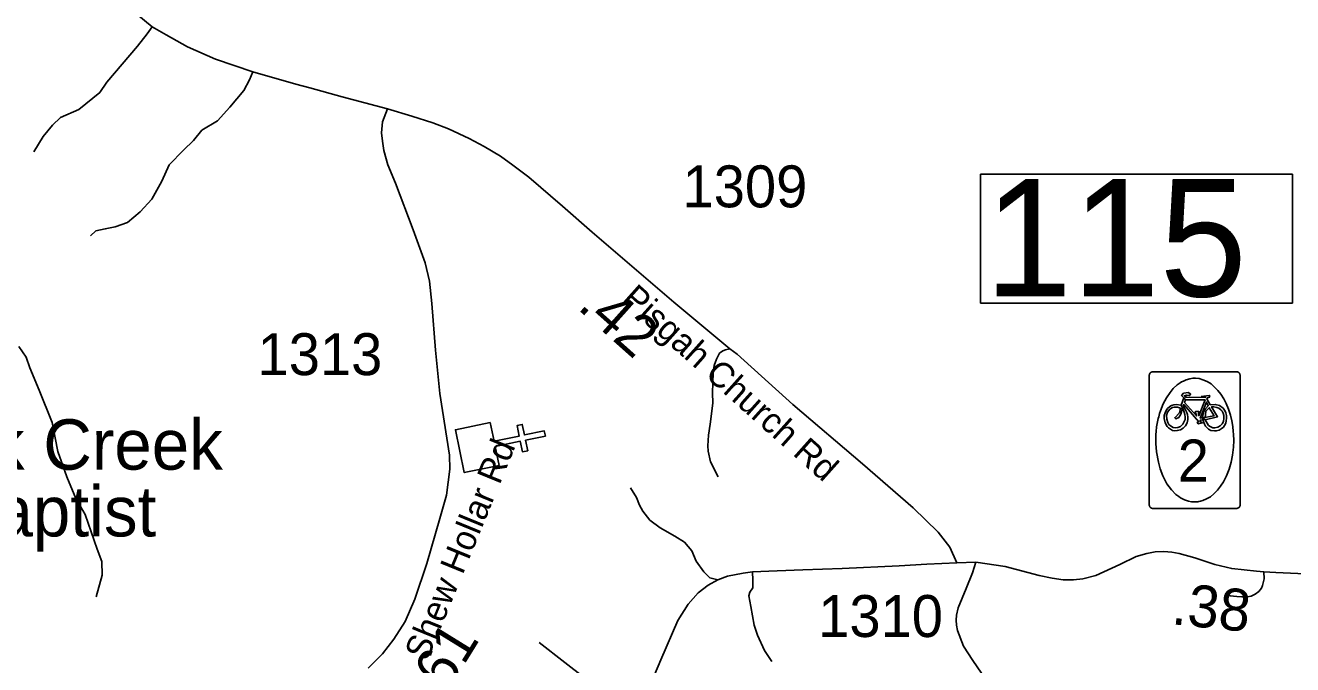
# Model space of a CAD drawing. Extents: x 1159738 to 1321356, y 736314 to 882035.
# Drawn here: x 1234408 to 1238184, y 793974 to 795881 of the extents above; entities that cross this region are included whole.
import ezdxf

# ---------------------------------------------------------------- set-up
doc = ezdxf.new("R2010")
doc.units = 0
for name, color, linetype in [('Exist Cultural Church CELL', 7, 'Continuous'), ('Exist Cultural Church Label', 7, 'Continuous'), ('Exist Road Non-System Type 51', 7, 'Continuous'), ('Exist Road Secondary Bike CELL', 7, 'Continuous'), ('Exist Road Secondary Mileage Hundredths English Label', 7, 'Continuous'), ('Exist Road Secondary Structure Standard Bridge Number Label', 7, 'Continuous'), ('Exist Road Secondary Type 51 Attributed', 7, 'Continuous'), ('Exist Road Secondary Type 51 Label', 7, 'Continuous'), ('Exist Road Secondary Type 51 Number Label', 7, 'Continuous')]:
    doc.layers.add(name, color=color, linetype=linetype)

msp = doc.modelspace()

# ---------------------------------------------------------------- linework, layer by layer
at = {"layer": 'Exist Cultural Church CELL'}
msp.add_lwpolyline([(1235793.6, 794696.4), (1235805.2, 794640.7), (1235879.8, 794656), (1235873.3, 794687.4), (1235889, 794690.6), (1235895.4, 794659.3), (1235954.3, 794671.4), (1235957.6, 794655.7), (1235898.7, 794643.6), (1235905.1, 794612.2), (1235889.5, 794609), (1235883, 794640.3), (1235808.4, 794625), (1235820, 794568.5), (1235715.7, 794547), (1235689.4, 794674.9)], close=True, dxfattribs=at)
at = {"layer": 'Exist Road Non-System Type 51'}
for points in [[(1234433.8, 795503.1), (1234460.9, 795549.5), (1234489.2, 795583.5), (1234513, 795606.2), (1234567.3, 795629.9), (1234629.6, 795680.9), (1234651.1, 795711.5), (1234742.7, 795819.1), (1234771, 795855.3), (1234786.3, 795876.1)], [(1234602.2, 795253.1), (1234618.1, 795267.8), (1234646.4, 795273.5), (1234675.8, 795280.3), (1234712, 795292.7), (1234750.5, 795324.4), (1234784.5, 795362.9), (1234815, 795416.2), (1234836.5, 795464.9), (1234879.5, 795509), (1234909, 795537.4), (1234933.9, 795567.9), (1234980.3, 795596.3), (1235017.6, 795637), (1235059.5, 795686.9), (1235076.5, 795718.6), (1235085.9, 795741.7)], [(1234388.8, 794922.9), (1234410.3, 794891.2), (1234421.6, 794859.5), (1234448.8, 794792.7), (1234488.2, 794696.9), (1234505.2, 794609.7), (1234531.2, 794534.9), (1234558.4, 794470.3), (1234586.5, 794422.1), (1234621.6, 794319.1), (1234636.3, 794281.7), (1234637.4, 794240.9), (1234619.3, 794176.4)], [(1236506.9, 794915.7), (1236494.6, 794912.8), (1236486, 794910), (1236476.6, 794903), (1236467.2, 794885.8), (1236460.7, 794866.6), (1236457.4, 794844.9), (1236455.3, 794784.8), (1236456.2, 794753.9), (1236448.4, 794691.3), (1236443.9, 794659), (1236441.9, 794626.5), (1236443.2, 794611.3), (1236449.3, 794579.4), (1236472.6, 794534)], [(1236471.8, 794227.4), (1236448.2, 794233.1), (1236429.4, 794251.1), (1236407.3, 794283.1), (1236394.2, 794314.2), (1236372.2, 794339.5), (1236343.5, 794357.5), (1236299.4, 794382.1), (1236269.1, 794405), (1236247.9, 794432), (1236238.1, 794450), (1236229.1, 794472.9), (1236211.3, 794501.2)], [(1236574.8, 794251), (1236575.5, 794226.1), (1236575.5, 794203.3), (1236566.5, 794190.9), (1236563.8, 794179.9), (1236570, 794148.1), (1236580.3, 794092.1), (1236589.3, 794062.4), (1236610.7, 794016.1), (1236632.8, 793983.7)], [(1237240.2, 794280.2), (1237230.1, 794248.1), (1237211.3, 794201.9), (1237187.8, 794143.8), (1237182.7, 794121.5), (1237181.4, 794107), (1237182.3, 794092.5), (1237186.1, 794076.2), (1237203.6, 794029.2), (1237231.8, 793986.7), (1237257, 793949)], [(1238098.6, 794251.2), (1238099.2, 794230.6), (1238096.9, 794218.6), (1238094.6, 794210.6), (1238091.7, 794202.6), (1238083.2, 794192.3), (1238072.9, 794184.3), (1238060.8, 794178.5), (1238049.4, 794176.8), (1238033.4, 794176.8), (1238017.9, 794178), (1237998.5, 794179.7), (1237983.6, 794183.7)], [(1235938.8, 794040.4), (1236016.1, 793980.3), (1236139.7, 793884.3), (1236208, 793837.3), (1236223.2, 793826.3)]]:
    msp.add_lwpolyline(points, dxfattribs=at)
at = {"layer": 'Exist Road Secondary Bike CELL'}
for points in [[(1237767, 794847.6), (1237767.9, 794847.7), (1237800.9, 794847.7), (1237984.3, 794847.7), (1238017.3, 794847.7), (1238018.5, 794847.6), (1238019.1, 794847.5), (1238019.9, 794847.3), (1238020.6, 794847.1), (1238021.3, 794846.8), (1238022.6, 794846.2), (1238023.2, 794845.8), (1238023.9, 794845.4), (1238024.6, 794844.7), (1238025.5, 794843.7), (1238026.1, 794842.9), (1238026.4, 794842.5), (1238026.6, 794842.1), (1238026.9, 794841.6), (1238027.1, 794841.2), (1238027.3, 794840.7), (1238027.5, 794840), (1238027.8, 794839), (1238027.9, 794838.1), (1238028, 794837.8), (1238028, 794837.4), (1238028, 794803.9), (1238028, 794484), (1238028, 794451), (1238027.9, 794449.8), (1238027.8, 794449.1), (1238027.7, 794448.4), (1238027.5, 794447.7), (1238027.2, 794446.9), (1238026.5, 794445.6), (1238026.1, 794445), (1238025.7, 794444.4), (1238025.1, 794443.7), (1238024.6, 794443.2), (1238024.1, 794442.7), (1238023.7, 794442.5), (1238023.3, 794442.1), (1238022.8, 794441.8), (1238022.5, 794441.6), (1238022, 794441.4), (1238021.1, 794441), (1238020.3, 794440.7), (1238019.4, 794440.5), (1238019, 794440.4), (1238018.5, 794440.3), (1238018.1, 794440.3), (1238017.8, 794440.2), (1238017.2, 794440.2), (1237984.2, 794440.2), (1237800.9, 794440.2), (1237767.9, 794440.2), (1237767.3, 794440.3), (1237766.7, 794440.3), (1237766.1, 794440.4), (1237765.3, 794440.6), (1237764.6, 794440.8), (1237763.9, 794441), (1237763.2, 794441.4), (1237762.6, 794441.7), (1237762, 794442.1), (1237761.3, 794442.5), (1237761, 794442.8), (1237760.6, 794443.1), (1237760.3, 794443.4), (1237760, 794443.9), (1237759.6, 794444.3), (1237759.2, 794444.7), (1237758.9, 794445.2), (1237758.7, 794445.6), (1237758.4, 794446.1), (1237758.1, 794446.7), (1237757.9, 794447.2), (1237757.8, 794447.5), (1237757.7, 794447.8), (1237757.6, 794448), (1237757.6, 794448.3), (1237757.5, 794448.5), (1237757.4, 794448.7), (1237757.4, 794449), (1237757.3, 794449.2), (1237757.3, 794449.5), (1237757.3, 794449.7), (1237757.2, 794449.9), (1237757.2, 794450.2), (1237757.2, 794450.8), (1237757.1, 794484), (1237757.1, 794803.9), (1237757.2, 794836.9), (1237757.3, 794838.1), (1237757.4, 794838.8), (1237757.5, 794839.5), (1237757.7, 794840.3), (1237758, 794841), (1237758.7, 794842.3), (1237759, 794842.9), (1237759.5, 794843.5), (1237760.1, 794844.2), (1237761.1, 794845.2), (1237761.9, 794845.8), (1237762.4, 794846.1), (1237762.7, 794846.3), (1237763.2, 794846.5), (1237763.7, 794846.7), (1237764.1, 794846.9), (1237764.9, 794847.2), (1237765.8, 794847.4), (1237766.7, 794847.6)], [(1237892.6, 794459.7), (1237887.9, 794459.9), (1237883.5, 794460.3), (1237873.6, 794462), (1237862.3, 794466.1), (1237855.8, 794469.3), (1237850.5, 794472.3), (1237844.8, 794476.2), (1237836.8, 794482.1), (1237823.1, 794496), (1237809.6, 794514), (1237797.8, 794537.1), (1237789.5, 794558), (1237784.3, 794578.4), (1237778.6, 794609.3), (1237776.8, 794633.6), (1237776.6, 794645.5), (1237776.8, 794654.2), (1237777.1, 794660.4), (1237777.8, 794669.7), (1237779.2, 794684), (1237781.8, 794698.6), (1237783.9, 794708), (1237785.2, 794713.3), (1237787.9, 794722.9), (1237790.5, 794731.4), (1237798.4, 794751.9), (1237808.2, 794770.4), (1237819, 794786.1), (1237828.5, 794797.8), (1237840, 794808.6), (1237848.9, 794814.6), (1237853.5, 794817.3), (1237858.8, 794820.1), (1237867.4, 794824.1), (1237877.7, 794826.7), (1237887.1, 794828.2), (1237894.8, 794828.4), (1237905.6, 794827.2), (1237917, 794824.1), (1237930, 794818.5), (1237941.3, 794811.6), (1237951, 794803.3), (1237961.7, 794792.3), (1237970.4, 794780.9), (1237979, 794767), (1237986.1, 794753.4), (1237993.2, 794736.2), (1237998.8, 794718.1), (1238002.8, 794701.1), (1238005.8, 794684.5), (1238007.3, 794669.9), (1238007.9, 794661.8), (1238008.8, 794642.8), (1238007.9, 794622.5), (1238005.2, 794598.9), (1238000.9, 794578.2), (1237995.1, 794557.3), (1237987.3, 794537.2), (1237978.2, 794519.6), (1237969.6, 794506.5), (1237960.8, 794495), (1237949.5, 794483.3), (1237939.2, 794475), (1237928, 794468.5), (1237916.5, 794463.6), (1237909.4, 794461.7), (1237905.3, 794461), (1237901.8, 794460.3), (1237897.9, 794460)], [(1237912, 794774.4), (1237936.1, 794777.3), (1237938, 794775.5), (1237936.5, 794771.7), (1237930.6, 794769.9), (1237929, 794766.6), (1237939.1, 794749.5), (1237953.6, 794750.2), (1237966.5, 794747.3), (1237977.7, 794738.8), (1237983, 794730.2), (1237985.6, 794725.6), (1237987.5, 794717.8), (1237987.8, 794709.6), (1237986.8, 794701.1), (1237985, 794694.6), (1237981.4, 794687.7), (1237977.9, 794682.6), (1237971.1, 794677.1), (1237965, 794673.5), (1237956.6, 794671.5), (1237951.3, 794671.2), (1237940.5, 794672.9), (1237933.7, 794676.4), (1237930.3, 794679.2), (1237925.1, 794685.7), (1237921.8, 794691.8), (1237917.1, 794704), (1237916.1, 794709.9), (1237923.4, 794704.6), (1237929.3, 794694.7), (1237933.4, 794688), (1237938.7, 794684.2), (1237946.9, 794680.9), (1237953, 794680.7), (1237961.1, 794682.6), (1237968.7, 794686.8), (1237974.1, 794692.1), (1237978.4, 794699.3), (1237979.8, 794709.3), (1237979.5, 794717.5), (1237977.7, 794724.2), (1237974.2, 794730.3), (1237970.6, 794734.6), (1237964.6, 794739.1), (1237958.9, 794740.9), (1237949.6, 794742.7), (1237943.1, 794743.4), (1237960.6, 794713.8), (1237923.4, 794704.6), (1237916.1, 794709.9), (1237950.3, 794716), (1237936, 794740.5), (1237926.2, 794729.9), (1237923.3, 794711.4), (1237916.1, 794709.9), (1237916.4, 794717.7), (1237919.6, 794729.5), (1237925, 794737.7), (1237932.8, 794746.6), (1237927.8, 794757.1), (1237909.1, 794709.2), (1237916.2, 794710), (1237917.1, 794704), (1237908.7, 794703), (1237910.5, 794697.8), (1237915.5, 794695.1), (1237903, 794692.3), (1237899.9, 794696.2), (1237904.4, 794698.6), (1237859.7, 794749.7), (1237858, 794744.8), (1237864.2, 794736.5), (1237868.4, 794728.5), (1237871.1, 794719.9), (1237872.5, 794712.5), (1237871.7, 794705), (1237869.7, 794695.1), (1237864.7, 794686.2), (1237857.9, 794679.4), (1237850.1, 794674.6), (1237840.5, 794672.3), (1237833.5, 794671.7), (1237826.4, 794672.6), (1237814.1, 794680.2), (1237810.1, 794684.7), (1237804.4, 794695.1), (1237801.9, 794708), (1237801.8, 794717.2), (1237804.1, 794725.4), (1237807.7, 794732.7), (1237811.9, 794738), (1237818, 794744), (1237823.3, 794747.3), (1237830.1, 794749.4), (1237837.1, 794750.1), (1237852.4, 794748.4), (1237855.9, 794740.2), (1237851.3, 794721.2), (1237845.2, 794711.3), (1237836.4, 794707.1), (1237832.9, 794710.6), (1237847.1, 794725.1), (1237850.2, 794738.9), (1237847, 794740.3), (1237841, 794742.2), (1237831.4, 794742.5), (1237826, 794740.8), (1237818.6, 794736.5), (1237811.5, 794727.2), (1237808.4, 794717.5), (1237809.7, 794706.8), (1237812.4, 794696.9), (1237815.9, 794690.5), (1237820.9, 794686.5), (1237828.2, 794682), (1237834.7, 794680.9), (1237842.7, 794681.4), (1237850.5, 794684.8), (1237857.2, 794691.5), (1237861.5, 794699.7), (1237864, 794705.4), (1237864.6, 794712.8), (1237863.6, 794720.7), (1237859.8, 794729.8), (1237852.4, 794748.4), (1237860.1, 794770.1), (1237865.5, 794764.4), (1237862.5, 794755.9), (1237898.2, 794716), (1237897.1, 794721.1), (1237893.4, 794727.5), (1237895.1, 794728.9), (1237905.3, 794728.9), (1237903.4, 794721.6), (1237904.4, 794716.4), (1237923.3, 794764.1), (1237865.5, 794764.4), (1237860.1, 794770.1), (1237853.5, 794777.2), (1237859.2, 794783.9), (1237874.5, 794785.9), (1237880.5, 794781.1), (1237877.3, 794776.8), (1237868, 794777.9), (1237861.6, 794776.4), (1237863.1, 794775.1), (1237866.3, 794775.1), (1237864.9, 794771.9), (1237924.1, 794771.4), (1237924.5, 794772.8)]]:
    msp.add_lwpolyline(points, close=True, dxfattribs=at)
at = {"layer": 'Exist Road Secondary Structure Standard Bridge Number Label'}
msp.add_lwpolyline([(1237254.5, 795436.5), (1238183.5, 795436.5), (1238183.5, 795052.4), (1237254.5, 795052.4)], close=True, dxfattribs=at)
at = {"layer": 'Exist Road Secondary Type 51 Attributed'}
for points in [[(1234388.8, 796413.6), (1234477.4, 796227.3), (1234536.5, 796130.9), (1234587.1, 796061.9), (1234592.9, 796054.1), (1234671.4, 795971.3), (1234786.3, 795876.1), (1234827.9, 795852.1), (1234891.3, 795816.3), (1234974.3, 795779.8), (1235085.9, 795741.7), (1235214.2, 795704.9), (1235256.2, 795694.5), (1235351.8, 795667.4), (1235487.2, 795631.9)], [(1235487.2, 795631.9), (1235472.4, 795592.7), (1235469.7, 795560.1), (1235472.4, 795535.1), (1235476.4, 795507.3), (1235488.6, 795464.6), (1235510.7, 795409.8), (1235563.7, 795271), (1235599.5, 795172.4), (1235612.4, 795118.2), (1235619.1, 795051.2), (1235630, 794911.9), (1235642.8, 794783.4), (1235671.9, 794599), (1235672.6, 794557.3), (1235663.1, 794480), (1235643.6, 794410.5), (1235604.2, 794275.6), (1235568.9, 794169.4), (1235539.8, 794103), (1235505.9, 794050.1), (1235472.8, 794007), (1235429.4, 793963.6)], [(1235487.2, 795631.9), (1235559.5, 795610.3), (1235621.9, 795590), (1235669.3, 795572.4), (1235730.9, 795543.2), (1235775.6, 795519.5), (1235823.7, 795490.3), (1235860.8, 795463.9), (1235908.2, 795428.1), (1236008.5, 795342), (1236097.5, 795263.9), (1236340.7, 795055.2), (1236506.9, 794915.7), (1236528.7, 794899.8), (1236695.4, 794750.6), (1236902.9, 794573), (1237054, 794442.2), (1237127.8, 794369.7), (1237163, 794324.9), (1237184, 794278.2)], [(1237184, 794278.2), (1237240.2, 794280.2), (1237328.1, 794266.7), (1237428.7, 794239.8), (1237468.2, 794231.8), (1237500.8, 794227.2), (1237531.7, 794227.2), (1237559.1, 794230.6), (1237598, 794240.5), (1237669.8, 794273.5), (1237718.4, 794297), (1237750.4, 794305.6), (1237775, 794310.7), (1237800.2, 794311.9), (1237824.2, 794310.2), (1237845.9, 794306.1), (1237892.8, 794292.4), (1237952.9, 794273.5), (1238003.2, 794260.9), (1238076.7, 794252.9), (1238098.6, 794251.2), (1238134.5, 794249.4), (1238221.9, 794244.9)], [(1236252.7, 793873.6), (1236301.4, 793988.4), (1236352.5, 794105.7), (1236383.2, 794155.2), (1236412.9, 794188.1), (1236442.4, 794211.5), (1236471.8, 794227.4), (1236500.4, 794238), (1236547.1, 794247), (1236574.8, 794251), (1236648.6, 794254.4), (1236724.7, 794257.3), (1236842.4, 794261.4), (1237012.3, 794269.1), (1237094.5, 794274.4), (1237184, 794278.2)]]:
    msp.add_lwpolyline(points, dxfattribs=at)

# ---------------------------------------------------------------- texts
at = {"layer": 'Exist Cultural Church Label'}
for s, p in [('Rock Creek', (1233948.8, 794555.9)), ('Baptist', (1234185.1, 794356.7))]:
    msp.add_text(s, height=150, dxfattribs=at).set_placement(p)
at = {"layer": 'Exist Road Secondary Bike CELL'}
msp.add_text('2', height=125, dxfattribs=at).set_placement((1237842, 794520.5))
at = {"layer": 'Exist Road Secondary Mileage Hundredths English Label'}
for s, rotation, p in [('.42', 318.3143, (1236050.1, 795037.1)), ('.38', 354.1686, (1237820.9, 794095.2)), ('.61', 58.2685, (1235640.6, 793851.3))]:
    msp.add_text(s, height=125, rotation=rotation, dxfattribs=at).set_placement(p)
at = {"layer": 'Exist Road Secondary Structure Standard Bridge Number Label'}
msp.add_text('115', height=350, dxfattribs=at).set_placement((1237267.1, 795072.2))
at = {"layer": 'Exist Road Secondary Type 51 Label'}
for s, rotation, p in [('Pisgah Church Rd', 318.2551, (1236180.4, 795058.1)), ('Shew Hollar Rd', 67.7181, (1235605.4, 793982.2))]:
    msp.add_text(s, height=75, rotation=rotation, dxfattribs=at).set_placement(p)
at = {"layer": 'Exist Road Secondary Type 51 Number Label'}
for s, p in [('1309', (1236366.3, 795338.1)), ('1313', (1235099.9, 794837.7)), ('1310', (1236770.6, 794056.8))]:
    msp.add_text(s, height=125, dxfattribs=at).set_placement(p)

doc.saveas('drawing.dxf')
